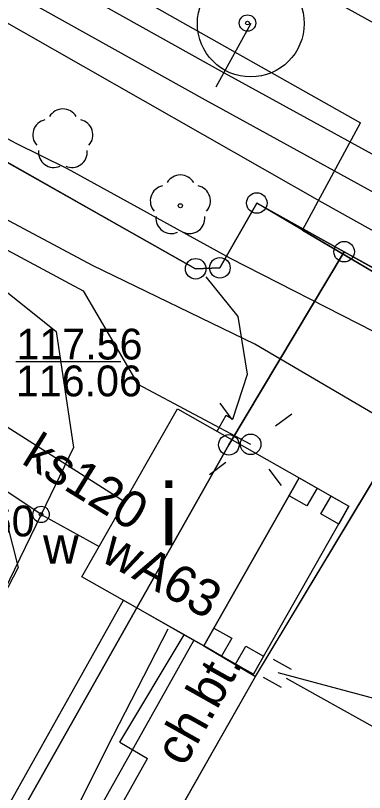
# Model space of a CAD drawing. Extents: x 6434771 to 6436222, y 5663454 to 5664782.
# Drawn here: x 6435194.78 to 6435203.28, y 5663866.09 to 5663885.02 of the extents above; entities that cross this region are included whole.
import ezdxf

# ---------------------------------------------------------------- set-up
doc = ezdxf.new("R2010")
doc.units = 0
for name, color, linetype in [('Warstwa 1', 7, 'Continuous'), ('Warstwa 10', 7, 'Continuous'), ('Warstwa 11', 7, 'Continuous'), ('Warstwa 12', 7, 'Continuous'), ('Warstwa 13', 7, 'Continuous'), ('Warstwa 14', 7, 'Continuous'), ('Warstwa 15', 7, 'Continuous'), ('Warstwa 2', 7, 'Continuous'), ('Warstwa 3', 7, 'Continuous'), ('Warstwa 33', 7, 'Continuous'), ('Warstwa 36', 7, 'Continuous'), ('Warstwa 4', 7, 'Continuous'), ('Warstwa 5', 7, 'Continuous'), ('Warstwa 6', 7, 'Continuous'), ('Warstwa 7', 7, 'Continuous'), ('Warstwa 8', 7, 'Continuous'), ('Warstwa 9', 7, 'Continuous')]:
    doc.layers.add(name, color=color, linetype=linetype)

msp = doc.modelspace()

# ---------------------------------------------------------------- linework, layer by layer
at = {"layer": 'Warstwa 1'}
for p, q in [((6435069.683, 5663952.11), (6435199.169, 5663878.85)), ((6435069.683, 5663952.11), (6435199.169, 5663878.85)), ((6435199.759, 5663878.873), (6435200.658, 5663880.452)), ((6435199.759, 5663878.873), (6435200.658, 5663880.452)), ((6435200.658, 5663880.452), (6435202.784, 5663879.266)), ((6435200.658, 5663880.452), (6435202.784, 5663879.266)), ((6435199.977, 5663874.56), (6435202.784, 5663879.266)), ((6435199.977, 5663874.56), (6435202.784, 5663879.266)), ((6435202.784, 5663879.266), (6435210.691, 5663874.851)), ((6435202.784, 5663879.266), (6435210.691, 5663874.851)), ((6435199.169, 5663878.85), (6435199.759, 5663878.873)), ((6435199.169, 5663878.85), (6435199.759, 5663878.873)), ((6435180.355, 5663839.798), (6435199.977, 5663874.56)), ((6435180.355, 5663839.798), (6435199.977, 5663874.56))]:
    msp.add_line(p, q, dxfattribs=at)
msp.add_lwpolyline([(6435196.398, 5663871.348), (6435198.724, 5663875.44), (6435201.691, 5663873.754), (6435199.365, 5663869.661)], close=True, dxfattribs=at)
at = {"layer": 'Warstwa 10'}
for centre in [(6435200.658, 5663880.452), (6435200.658, 5663880.452), (6435202.784, 5663879.266), (6435202.784, 5663879.266), (6435202.784, 5663879.266), (6435199.169, 5663878.85), (6435199.169, 5663878.85), (6435199.759, 5663878.873), (6435199.759, 5663878.873), (6435199.977, 5663874.56), (6435199.977, 5663874.56)]:
    msp.add_circle(centre, 0.25, dxfattribs=at)
at = {"layer": 'Warstwa 11'}
msp.add_circle((6435198.797, 5663880.385), 0.05, dxfattribs=at)
for centre, start, end in [((6435198.797, 5663880.76), 30.1471, 149.8529), ((6435198.44, 5663880.501), 102.1471, 221.8529), ((6435199.154, 5663880.501), 318.1471, 77.8529), ((6435198.577, 5663880.082), 174.1471, 293.8529), ((6435199.017, 5663880.082), 246.1471, 5.8529)]:
    msp.add_arc(centre, 0.375, start, end, dxfattribs=at)
at = {"layer": 'Warstwa 12'}
for points in [[(6435276.296, 5663839.122), (6435202.248, 5663880.463), (6435193.528, 5663885.439), (6435193.106, 5663885.714), (6435192.653, 5663885.899), (6435159.975, 5663904.455), (6435111.809, 5663931.659), (6435087.394, 5663945.495), (6435086.953, 5663945.766), (6435086.601, 5663946.025), (6435086.024, 5663946.382)], [(6435063.696, 5663930.091), (6435072.471, 5663935.396), (6435084.159, 5663937.604), (6435099.338, 5663932.48), (6435124.367, 5663918.137), (6435165.517, 5663894.728), (6435170.23, 5663892.401), (6435196.432, 5663878.313), (6435197.764, 5663876.037), (6435200.507, 5663874.574)], [(6435243.45, 5663833.342), (6435243.347, 5663833.392), (6435243.041, 5663835.668), (6435233.883, 5663842.599), (6435229.544, 5663847.621), (6435230.488, 5663855.43), (6435227.071, 5663861.482), (6435200.606, 5663877.013), (6435196.659, 5663878.93), (6435171.937, 5663892.14), (6435164.739, 5663895.707), (6435120.054, 5663921.259), (6435106.974, 5663928.778), (6435090.917, 5663933.312), (6435076.731, 5663934.584), (6435064.319, 5663933.634), (6435061.286, 5663934.067)], [(6435154.196, 5663912.856), (6435172.328, 5663902.186), (6435172.425, 5663902.132), (6435200.789, 5663886.341), (6435214.221, 5663878.938), (6435221.693, 5663874.808)], [(6435217.331, 5663873.969), (6435211.97, 5663876.909), (6435205.465, 5663880.545), (6435200.052, 5663883.518), (6435199.858, 5663883.626), (6435192.894, 5663887.509), (6435189.829, 5663889.265), (6435188.532, 5663890.009), (6435185.07, 5663891.943), (6435180.612, 5663894.494), (6435177.758, 5663896.103), (6435171.635, 5663899.553)], [(6435171.241, 5663898.857), (6435177.366, 5663895.407), (6435180.216, 5663893.798), (6435184.676, 5663891.247), (6435188.138, 5663889.313), (6435189.431, 5663888.571), (6435192.5, 5663886.813), (6435199.47, 5663882.926), (6435199.666, 5663882.818), (6435205.077, 5663879.845), (6435211.582, 5663876.209), (6435216.939, 5663873.271)], [(6435197.155, 5663897.039), (6435195.575, 5663894.146), (6435194.267, 5663892.79), (6435192.743, 5663889.032), (6435191.62, 5663887.275), (6435190.675, 5663886.105), (6435190.304, 5663885.622), (6435189.532, 5663884.668), (6435192.509, 5663883.156), (6435194.776, 5663881.916), (6435196.042, 5663881.296), (6435200.013, 5663879.112), (6435203.507, 5663877.322), (6435206.668, 5663875.559), (6435207.316, 5663875.256), (6435208.872, 5663874.337), (6435211.964, 5663872.645), (6435216.158, 5663870.28)], [(6435167.474, 5663893.574), (6435167.841, 5663893.39), (6435189.629, 5663882.236), (6435195.77, 5663877.321), (6435196.196, 5663874.496), (6435195.406, 5663872.865), (6435192.688, 5663867.268), (6435186.52, 5663855.912), (6435184.483, 5663853.696)], [(6435200.511, 5663884.824), (6435199.663, 5663883.275)], [(6435195.406, 5663872.865), (6435193.561, 5663874.098), (6435193.15, 5663874.853), (6435193.03, 5663875.314)], [(6435195.406, 5663872.865), (6435196.818, 5663872.087)], [(6435198.49, 5663870.07), (6435197.01, 5663867.18), (6435194.99, 5663863.12), (6435194.77, 5663862.36), (6435192.74, 5663858.51), (6435191.8, 5663856.38), (6435191.08, 5663854.9), (6435190.2, 5663853.07), (6435184.26, 5663843.31)], [(6435199.12, 5663869.789), (6435184.901, 5663844.431), (6435191.468, 5663840.851)], [(6435201.17, 5663869.015), (6435209.773, 5663866.711), (6435226.641, 5663857.297), (6435227.151, 5663844.9), (6435230.678, 5663833.107), (6435239.556, 5663825.369)]]:
    msp.add_lwpolyline(points, dxfattribs=at)
at = {"layer": 'Warstwa 13'}
for centre, start, end in [((6435195.936, 5663882.37), 30.1471, 149.8529), ((6435195.579, 5663882.111), 102.0477, 221.9513), ((6435196.293, 5663882.111), 318.0487, 77.9523), ((6435195.716, 5663881.692), 174.1984, 293.7229), ((6435196.156, 5663881.692), 246.2771, 5.6877)]:
    msp.add_arc(centre, 0.375, start, end, dxfattribs=at)
at = {"layer": 'Warstwa 14'}
msp.add_lwpolyline([(6435197.344, 5663876.582), (6435194.793, 5663876.582)], dxfattribs=at)
at = {"layer": 'Warstwa 15'}
msp.add_circle((6435200.511, 5663884.824), 1.3, dxfattribs=at)
at = {"layer": 'Warstwa 2'}
for points in [[(6435200.658, 5663880.452), (6435199.759, 5663878.873), (6435199.169, 5663878.85), (6435121.486, 5663922.801), (6435118.054, 5663924.603)], [(6435205.832, 5663877.387), (6435200.658, 5663880.452)], [(6435199.691, 5663874.89), (6435199.915, 5663875.281), (6435200.074, 5663875.189), (6435200.428, 5663876.285), (6435200.205, 5663877.687), (6435199.426, 5663878.657)], [(6435187.97, 5663853.92), (6435197.41, 5663870.773)]]:
    msp.add_lwpolyline(points, dxfattribs=at)
msp.add_circle((6435200.507, 5663874.574), 0.25, dxfattribs=at)
at = {"layer": 'Warstwa 33'}
for p, q in [((6435199.365, 5663869.661), (6435201.691, 5663873.754)), ((6435201.691, 5663873.754), (6435202.901, 5663873.066)), ((6435200.576, 5663868.974), (6435202.901, 5663873.066)), ((6435199.365, 5663869.661), (6435200.576, 5663868.974))]:
    msp.add_line(p, q, dxfattribs=at)
for points in [[(6435201.691, 5663873.754), (6435202.126, 5663873.507), (6435201.879, 5663873.072), (6435201.444, 5663873.319)], [(6435202.901, 5663873.066), (6435202.654, 5663872.631), (6435202.219, 5663872.878), (6435202.466, 5663873.313)], [(6435199.365, 5663869.661), (6435199.612, 5663870.096), (6435200.047, 5663869.849), (6435199.8, 5663869.414)], [(6435200.576, 5663868.974), (6435200.141, 5663869.221), (6435200.388, 5663869.656), (6435200.823, 5663869.409)]]:
    msp.add_lwpolyline(points, close=True, dxfattribs=at)
at = {"layer": 'Warstwa 36'}
for p, q in [((6435201.504, 5663869.084), (6435201.068, 5663869.328)), ((6435201.26, 5663868.648), (6435200.824, 5663868.892)), ((6435203.565, 5663867.647), (6435201.382, 5663868.866))]:
    msp.add_line(p, q, dxfattribs=at)
at = {"layer": 'Warstwa 4'}
for points in [[(6435200.06, 5663875.176), (6435199.762, 5663875.578)], [(6435201.109, 5663875.021), (6435201.511, 5663875.319)], [(6435199.905, 5663874.127), (6435199.503, 5663873.829)], [(6435200.954, 5663873.972), (6435201.252, 5663873.57)]]:
    msp.add_lwpolyline(points, dxfattribs=at)
for centre in [(6435200.431, 5663884.835), (6435195.406, 5663872.865)]:
    msp.add_circle(centre, 0.2, dxfattribs=at)
at = {"layer": 'Warstwa 6'}
for points in [[(6435069.683, 5663952.11), (6435199.169, 5663878.85), (6435199.759, 5663878.873), (6435200.658, 5663880.452), (6435202.784, 5663879.266), (6435210.691, 5663874.851), (6435241.929, 5663857.022), (6435237.4, 5663848.916), (6435242.169, 5663846.309), (6435246.778, 5663854.403), (6435284.269, 5663833.48)], [(6435180.355, 5663839.798), (6435199.977, 5663874.56), (6435202.784, 5663879.266), (6435200.658, 5663880.452), (6435199.759, 5663878.873), (6435199.169, 5663878.85), (6435069.683, 5663952.11)], [(6435200.63, 5663868.92), (6435205.75, 5663877.44), (6435206.46, 5663878.65), (6435208.382, 5663882.532)], [(6435557.624, 5663617.186), (6435560.245, 5663620.878), (6435595.767, 5663670.923), (6435531.111, 5663701.684), (6435473.15, 5663729.463), (6435470.997, 5663730.839), (6435385.94, 5663776.469), (6435383.505, 5663771.998), (6435381.775, 5663772.849), (6435379.415, 5663768.737), (6435374.588, 5663771.455), (6435379.471, 5663779.947), (6435341.096, 5663801.352), (6435284.269, 5663833.48), (6435246.778, 5663854.403), (6435242.169, 5663846.309), (6435237.4, 5663848.916), (6435241.929, 5663857.022), (6435210.691, 5663874.851), (6435202.784, 5663879.266), (6435199.977, 5663874.56), (6435180.355, 5663839.798)], [(6435183.472, 5663837.959), (6435184.107, 5663839.061), (6435186.235, 5663842.852), (6435187.52, 5663845.74), (6435187.9, 5663846.45), (6435194.26, 5663857.71), (6435200.63, 5663868.92)]]:
    msp.add_lwpolyline(points, dxfattribs=at)
for centre in [(6435200.431, 5663884.835), (6435195.406, 5663872.865)]:
    msp.add_circle(centre, 0.045, dxfattribs=at)
at = {"layer": 'Warstwa 7'}
for points in [[(6435193.857, 5663875.444), (6435194.85, 5663871.572), (6435184.927, 5663852.381)], [(6435197.437, 5663873.175), (6435193.857, 5663875.444)]]:
    msp.add_lwpolyline(points, dxfattribs=at)
at = {"layer": 'Warstwa 8'}
for p, q in [((6435200.63, 5663868.92), (6435205.75, 5663877.44)), ((6435194.26, 5663857.71), (6435200.63, 5663868.92))]:
    msp.add_line(p, q, dxfattribs=at)
at = {"layer": 'Warstwa 9'}
for p, q in [((6435135.707, 5663920.53), (6435203.182, 5663882.402)), ((6435201.77, 5663879.793), (6435203.182, 5663882.402)), ((6435201.77, 5663879.793), (6435205.75, 5663877.44)), ((6435188.214, 5663854.356), (6435197.41, 5663870.773)), ((6435197.41, 5663870.773), (6435198.888, 5663869.933)), ((6435197.32, 5663867.32), (6435198.888, 5663869.933)), ((6435197.32, 5663867.32), (6435198.888, 5663869.933)), ((6435198.888, 5663869.933), (6435199.365, 5663869.661)), ((6435199.365, 5663869.661), (6435200.63, 5663868.92)), ((6435194.26, 5663857.71), (6435200.63, 5663868.92)), ((6435197.32, 5663867.32), (6435198, 5663866.92)), ((6435197.32, 5663867.32), (6435198, 5663866.92)), ((6435186.42, 5663846.35), (6435198, 5663866.92)), ((6435186.42, 5663846.35), (6435198, 5663866.92))]:
    msp.add_line(p, q, dxfattribs=at)

# ---------------------------------------------------------------- texts
at = {"layer": 'Warstwa 13'}
msp.add_text('wA63', height=0.9, rotation=331.1639, dxfattribs=at).set_placement((6435196.824, 5663871.749))
at = {"layer": 'Warstwa 14'}
msp.add_text('116.06', height=0.75, dxfattribs=at).set_placement((6435194.793, 5663875.743))
at = {"layer": 'Warstwa 3'}
msp.add_text('i', height=1.5, dxfattribs=at).set_placement((6435198.293, 5663872.114))
at = {"layer": 'Warstwa 5'}
msp.add_text('w', height=0.9, dxfattribs=at).set_placement((6435195.453, 5663871.669))
at = {"layer": 'Warstwa 6'}
for s, p in [('117.56', (6435194.807, 5663876.64)), ('117.60', (6435192.181, 5663872.331))]:
    msp.add_text(s, height=0.75, dxfattribs=at).set_placement(p)
at = {"layer": 'Warstwa 7'}
msp.add_text('ks120', height=0.9, rotation=328.3277, dxfattribs=at).set_placement((6435194.899, 5663874.125))
at = {"layer": 'Warstwa 9'}
msp.add_text('ch.bt.', height=0.9, rotation=60.6247, dxfattribs=at).set_placement((6435198.896, 5663866.689))

doc.saveas('drawing.dxf')
